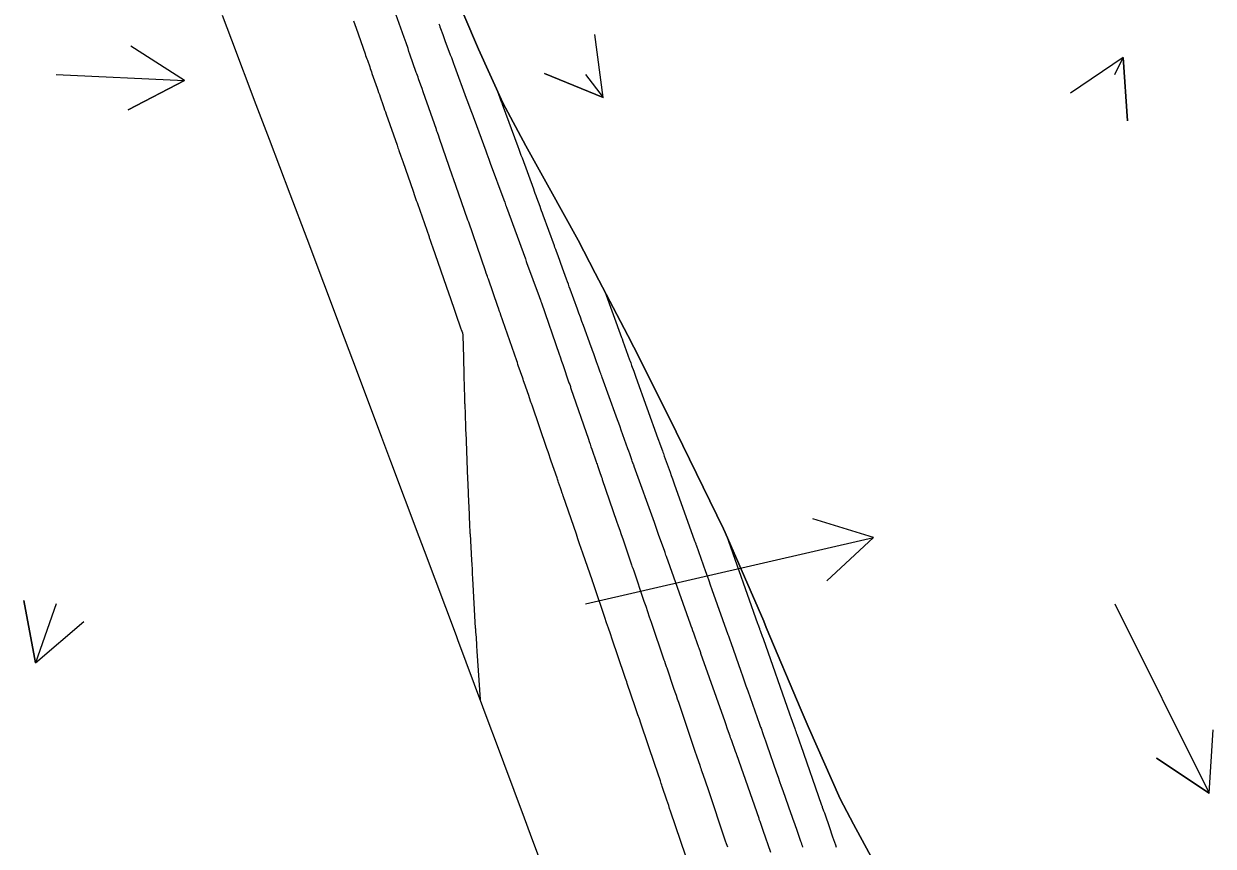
# Model space of a CAD drawing. Extents: x 954385 to 988206, y 1868364 to 1924553.
# Drawn here: x 987454.1 to 987566.4, y 1869996.1 to 1870073.7 of the extents above; entities that cross this region are included whole.
import ezdxf

# ---------------------------------------------------------------- set-up
doc = ezdxf.new("R2010")
doc.units = 0
for name, color, linetype in [('15', 7, 'Continuous'), ('24', 7, 'Continuous'), ('26', 7, 'Continuous')]:
    doc.layers.add(name, color=color, linetype=linetype)

msp = doc.modelspace()

# ---------------------------------------------------------------- linework, layer by layer
at = {"layer": '15'}
for points in [[(987516.6, 1869995.11), (987515.16, 1869999.36), (987515.07, 1869999.62), (987514.99, 1869999.88), (987514.9, 1870000.14), (987514.81, 1870000.4), (987514.37, 1870001.7), (987514.33, 1870001.83), (987514.28, 1870001.96), (987514.24, 1870002.09), (987514.19, 1870002.22), (987513.95, 1870002.95), (987513.88, 1870003.15), (987513.71, 1870003.66), (987512.34, 1870007.68), (987512.21, 1870008.07), (987512.08, 1870008.45), (987511.95, 1870008.83), (987511.82, 1870009.22), (987511.07, 1870011.43), (987511.02, 1870011.56), (987510.91, 1870011.89), (987510.85, 1870012.08), (987510.81, 1870012.17), (987509.64, 1870015.61), (987509.47, 1870016.12), (987509.3, 1870016.63), (987509.12, 1870017.14), (987508.95, 1870017.65), (987507.93, 1870020.65), (987507.9, 1870020.72), (987507.83, 1870020.92), (987507.78, 1870021.07), (987507.77, 1870021.11), (987506.87, 1870023.74), (987506.72, 1870024.18), (987506.56, 1870024.62), (987506.41, 1870025.07), (987506.26, 1870025.51), (987505.01, 1870029.15), (987504.99, 1870029.21), (987504.97, 1870029.27), (987504.95, 1870029.33), (987504.93, 1870029.4), (987504.82, 1870029.71), (987504.76, 1870029.9), (987504.58, 1870030.41), (987504.54, 1870030.51), (987504.51, 1870030.62), (987504.47, 1870030.72), (987504.44, 1870030.83), (987503.89, 1870032.41), (987503.79, 1870032.71), (987503.69, 1870033.01), (987503.58, 1870033.31), (987503.48, 1870033.61), (987502.07, 1870037.7), (987502.05, 1870037.78), (987502.02, 1870037.85), (987501.99, 1870037.93), (987501.97, 1870038), (987501.84, 1870038.38), (987501.76, 1870038.61), (987501.34, 1870039.83), (987501.28, 1870040), (987501.22, 1870040.17), (987501.16, 1870040.34), (987501.1, 1870040.51), (987500.86, 1870041.2), (987500.8, 1870041.37), (987500.74, 1870041.54), (987500.69, 1870041.72), (987500.63, 1870041.89), (987499.1, 1870046.31), (987499.08, 1870046.37), (987499.06, 1870046.43), (987499.03, 1870046.49), (987499.01, 1870046.55), (987498.91, 1870046.85), (987498.85, 1870047.03), (987497.96, 1870049.59), (987497.91, 1870049.72), (987497.87, 1870049.85), (987497.75, 1870050.18), (987497.68, 1870050.38), (987496.09, 1870054.98), (987496.07, 1870055.04), (987496.02, 1870055.17), (987495.41, 1870056.91), (987495.16, 1870057.64), (987494.66, 1870059.07), (987494.57, 1870059.32), (987493.33, 1870062.89), (987493.26, 1870063.1), (987493.13, 1870063.45), (987493.11, 1870063.52), (987493.09, 1870063.59), (987493.06, 1870063.66), (987493.04, 1870063.73), (987491.79, 1870067.29), (987491.68, 1870067.6), (987491.57, 1870067.91), (987491.36, 1870068.52), (987491.31, 1870068.67), (987491.25, 1870068.83), (987491.2, 1870068.98), (987491.14, 1870069.13), (987490.54, 1870070.85), (987490.45, 1870071.11), (987490.36, 1870071.38), (987490.17, 1870071.91), (987490.08, 1870072.17), (987489.98, 1870072.43), (987489.06, 1870075.07)], [(987485.21, 1870074), (987485.33, 1870073.65), (987485.45, 1870073.3), (987486.3, 1870070.89), (987486.35, 1870070.73), (987486.41, 1870070.58), (987486.46, 1870070.42), (987486.52, 1870070.27), (987486.74, 1870069.64), (987486.79, 1870069.49), (987486.84, 1870069.33), (987486.9, 1870069.18), (987486.95, 1870069.02), (987487.44, 1870067.65), (987487.51, 1870067.44), (987487.58, 1870067.24), (987487.65, 1870067.04), (987487.72, 1870066.83), (987488.01, 1870066.01), (987488.08, 1870065.81), (987488.15, 1870065.6), (987488.23, 1870065.4), (987488.3, 1870065.19), (987489.32, 1870062.27), (987489.36, 1870062.14), (987489.41, 1870062.01), (987489.45, 1870061.88), (987489.5, 1870061.75), (987489.68, 1870061.23), (987489.77, 1870060.97), (987489.86, 1870060.71), (987490.84, 1870057.9), (987490.98, 1870057.51), (987491.14, 1870057.03), (987491.21, 1870056.84), (987491.24, 1870056.75), (987492.34, 1870053.61), (987492.37, 1870053.53), (987492.39, 1870053.45), (987492.42, 1870053.37), (987492.45, 1870053.29), (987492.58, 1870052.9), (987492.67, 1870052.66), (987494.21, 1870048.21), (987494.24, 1870048.13), (987494.3, 1870047.97), (987495.36, 1870044.9), (987495.38, 1870044.84), (987495.49, 1870044.52), (987495.51, 1870044.46), (987495.52, 1870044.4), (987495.53, 1870044.34), (987495.54, 1870044.29), (987495.59, 1870042.2), (987495.6, 1870041.87), (987495.61, 1870041.53), (987495.62, 1870041.2), (987495.63, 1870040.86), (987495.67, 1870039.03), (987495.68, 1870038.84), (987495.68, 1870038.66), (987495.7, 1870038.16), (987495.7, 1870038.11), (987495.7, 1870038.05), (987495.7, 1870037.94), (987495.7, 1870037.91), (987495.7, 1870037.89), (987495.7, 1870037.86), (987495.71, 1870037.83), (987495.79, 1870035.7), (987495.79, 1870035.62), (987495.79, 1870035.54), (987495.8, 1870035.37), (987495.8, 1870035.33), (987495.8, 1870035.29), (987495.8, 1870035.25), (987495.81, 1870035.2), (987495.99, 1870030.68), (987496, 1870030.33), (987496.02, 1870029.98), (987496.03, 1870029.63), (987496.04, 1870029.28), (987496.12, 1870027.4), (987496.12, 1870027.3), (987496.12, 1870027.2), (987496.13, 1870027.1), (987496.13, 1870027), (987496.16, 1870026.58), (987496.16, 1870026.49), (987496.17, 1870026.41), (987496.17, 1870026.32), (987496.18, 1870026.23), (987496.2, 1870025.88), (987496.2, 1870025.79), (987496.21, 1870025.71), (987496.21, 1870025.62), (987496.22, 1870025.53), (987496.36, 1870023.08), (987496.38, 1870022.64), (987496.41, 1870022.21), (987496.43, 1870021.77), (987496.45, 1870021.33), (987496.71, 1870016.64), (987496.71, 1870016.62), (987496.72, 1870016.6), (987496.72, 1870016.52), (987496.74, 1870016.29), (987496.74, 1870016.21), (987496.75, 1870016.13), (987496.82, 1870015.17), (987496.83, 1870014.99), (987496.84, 1870014.82), (987496.85, 1870014.64), (987496.86, 1870014.47), (987497.18, 1870009.91)], [(987535.52, 1869992.44), (987532.45, 1869998.14), (987531.16, 1870000.54), (987528.15, 1870007.36), (987527.5, 1870008.9), (987524.2, 1870016.72), (987523.95, 1870017.31), (987520.31, 1870025.67), (987520.14, 1870026.03), (987516.32, 1870033.89), (987515.67, 1870035.17), (987512.25, 1870042.07), (987511.11, 1870044.27), (987508.04, 1870050.18), (987506.42, 1870053.29), (987503.7, 1870058.24), (987501.48, 1870062.21), (987499.32, 1870066.27), (987497.01, 1870071.32), (987495.63, 1870074.58)], [(987493.27, 1870073.72), (987493.32, 1870073.58), (987493.37, 1870073.44), (987493.42, 1870073.29), (987493.64, 1870072.72), (987493.74, 1870072.44), (987493.85, 1870072.15), (987494.35, 1870070.8), (987494.45, 1870070.53), (987494.55, 1870070.26), (987494.65, 1870069.98), (987494.76, 1870069.71), (987495.86, 1870066.71), (987495.99, 1870066.38), (987496.11, 1870066.04), (987496.36, 1870065.38), (987496.42, 1870065.21), (987496.48, 1870065.05), (987496.54, 1870064.88), (987496.6, 1870064.71), (987497.7, 1870061.73), (987497.81, 1870061.43), (987497.99, 1870060.95), (987498.02, 1870060.85), (987498.06, 1870060.75), (987498.1, 1870060.66), (987498.13, 1870060.56), (987499.4, 1870057.09), (987499.49, 1870056.86), (987499.58, 1870056.63), (987499.6, 1870056.57), (987499.62, 1870056.51), (987499.64, 1870056.45), (987499.66, 1870056.39), (987501.45, 1870051.51), (987501.53, 1870051.27), (987501.56, 1870051.19), (987502.74, 1870047.98), (987502.74, 1870047.97), (987502.87, 1870047.61), (987502.89, 1870047.55), (987502.91, 1870047.49), (987502.94, 1870047.43), (987502.96, 1870047.36), (987504.64, 1870042.51), (987504.72, 1870042.26), (987504.86, 1870041.86), (987504.92, 1870041.7), (987504.97, 1870041.54), (987505.56, 1870039.82), (987505.63, 1870039.64), (987505.69, 1870039.47), (987505.72, 1870039.38), (987505.75, 1870039.29), (987507.4, 1870034.49), (987507.48, 1870034.26), (987507.56, 1870034.02), (987507.64, 1870033.78), (987507.72, 1870033.55), (987508.13, 1870032.36), (987508.17, 1870032.24), (987508.21, 1870032.13), (987508.25, 1870032.01), (987508.29, 1870031.9), (987508.51, 1870031.26), (987508.57, 1870031.1), (987508.64, 1870030.89), (987508.66, 1870030.83), (987508.68, 1870030.78), (987508.69, 1870030.73), (987508.71, 1870030.67), (987510.06, 1870026.74), (987510.21, 1870026.32), (987510.35, 1870025.9), (987510.49, 1870025.48), (987510.64, 1870025.07), (987511.48, 1870022.61), (987511.51, 1870022.51), (987511.58, 1870022.31), (987511.62, 1870022.2), (987511.64, 1870022.14), (987512.64, 1870019.2), (987512.81, 1870018.71), (987512.98, 1870018.21), (987513.15, 1870017.71), (987513.32, 1870017.22), (987514.53, 1870013.64), (987514.57, 1870013.53), (987514.65, 1870013.3), (987514.74, 1870013.03), (987514.79, 1870012.89), (987515.44, 1870010.98), (987515.55, 1870010.64), (987515.67, 1870010.31), (987515.78, 1870009.97), (987515.89, 1870009.64), (987517.46, 1870005.04), (987517.61, 1870004.6), (987517.64, 1870004.5), (987517.91, 1870003.71), (987517.96, 1870003.56), (987518.01, 1870003.41), (987518.06, 1870003.26), (987518.11, 1870003.12), (987518.38, 1870002.31), (987518.51, 1870001.94), (987518.63, 1870001.58), (987520.36, 1869996.47), (987520.38, 1869996.39), (987520.41, 1869996.31), (987520.52, 1869995.99)], [(987524.62, 1869995.47), (987523.91, 1869997.53), (987523.87, 1869997.62), (987523.84, 1869997.72), (987523.81, 1869997.82), (987523.77, 1869997.91), (987523.61, 1869998.39), (987523.54, 1869998.58), (987523.51, 1869998.68), (987521.4, 1870004.67), (987521.39, 1870004.73), (987521.37, 1870004.78), (987521.29, 1870005), (987520.94, 1870006), (987520.89, 1870006.15), (987520.83, 1870006.3), (987520.78, 1870006.45), (987520.73, 1870006.6), (987520.51, 1870007.21), (987520.41, 1870007.51), (987520.3, 1870007.81), (987518.03, 1870014.25), (987518.01, 1870014.3), (987517.97, 1870014.41), (987517.85, 1870014.75), (987517.83, 1870014.81), (987517.81, 1870014.87), (987517.78, 1870014.93), (987517.76, 1870014.99), (987517.35, 1870016.17), (987517.27, 1870016.39), (987517.19, 1870016.6), (987517.11, 1870016.82), (987517.04, 1870017.03), (987514.77, 1870023.42), (987514.75, 1870023.47), (987514.72, 1870023.55), (987514.64, 1870023.78), (987514.6, 1870023.89), (987514.03, 1870025.49), (987513.93, 1870025.77), (987513.83, 1870026.05), (987513.73, 1870026.33), (987513.63, 1870026.61), (987511.73, 1870031.9), (987511.72, 1870031.96), (987511.7, 1870032.01), (987511.68, 1870032.06), (987511.66, 1870032.11), (987511.54, 1870032.43), (987511.51, 1870032.54), (987511.3, 1870033.12), (987511.21, 1870033.35), (987511.13, 1870033.58), (987510.5, 1870035.34), (987510.38, 1870035.67), (987510.26, 1870036), (987510.14, 1870036.33), (987510.02, 1870036.66), (987508.7, 1870040.33), (987508.66, 1870040.45), (987508.61, 1870040.57), (987508.57, 1870040.69), (987508.52, 1870040.81), (987508.35, 1870041.3), (987508.26, 1870041.54), (987508.17, 1870041.78), (987507.9, 1870042.55), (987507.83, 1870042.72), (987507.77, 1870042.88), (987507.71, 1870043.05), (987507.65, 1870043.22), (987506.93, 1870045.22), (987506.78, 1870045.61), (987506.64, 1870046), (987506.5, 1870046.39), (987506.36, 1870046.78), (987505.68, 1870048.66), (987505.59, 1870048.89), (987505.51, 1870049.13), (987505.42, 1870049.36), (987505.34, 1870049.59), (987504.95, 1870050.64), (987504.89, 1870050.82), (987504.82, 1870051), (987504.76, 1870051.17), (987504.7, 1870051.35), (987504.44, 1870052.06), (987504.37, 1870052.23), (987504.31, 1870052.41), (987504.24, 1870052.58), (987504.18, 1870052.76), (987503.13, 1870055.64), (987503.05, 1870055.84), (987502.98, 1870056.05), (987502.9, 1870056.25), (987502.83, 1870056.45), (987502.53, 1870057.27), (987502.46, 1870057.48), (987502.38, 1870057.68), (987502.31, 1870057.88), (987502.23, 1870058.09), (987501.16, 1870061.02), (987501.05, 1870061.29), (987500.89, 1870061.75), (987500.85, 1870061.84), (987500.82, 1870061.93), (987500.79, 1870062.02), (987500.75, 1870062.11), (987499.28, 1870066.11), (987499.24, 1870066.23), (987499.23, 1870066.26), (987498.81, 1870067.39)], [(987508.95, 1870048.43), (987510.53, 1870044.09), (987510.57, 1870043.97), (987510.65, 1870043.74), (987511.29, 1870041.99), (987511.34, 1870041.85), (987511.39, 1870041.71), (987511.43, 1870041.58), (987511.48, 1870041.44), (987511.68, 1870040.9), (987511.78, 1870040.62), (987511.88, 1870040.35), (987513.96, 1870034.57), (987514.02, 1870034.4), (987514.12, 1870034.14), (987514.15, 1870034.05), (987514.39, 1870033.39), (987514.43, 1870033.26), (987514.48, 1870033.14), (987514.52, 1870033.01), (987514.56, 1870032.89), (987515.11, 1870031.36), (987515.22, 1870031.06), (987515.33, 1870030.76), (987515.43, 1870030.47), (987515.54, 1870030.17), (987517.4, 1870024.97), (987517.43, 1870024.9), (987517.48, 1870024.76), (987517.53, 1870024.62), (987517.55, 1870024.56), (987517.57, 1870024.5), (987518.45, 1870022), (987518.61, 1870021.58), (987518.76, 1870021.15), (987518.91, 1870020.73), (987519.06, 1870020.3), (987520.57, 1870016.04), (987520.6, 1870015.98), (987520.62, 1870015.91), (987520.71, 1870015.64), (987520.78, 1870015.46), (987520.81, 1870015.38), (987520.84, 1870015.29), (987521.79, 1870012.59), (987521.95, 1870012.13), (987522.12, 1870011.66), (987522.28, 1870011.2), (987522.45, 1870010.74), (987523.56, 1870007.59), (987523.59, 1870007.49), (987523.63, 1870007.39), (987523.66, 1870007.29), (987523.7, 1870007.19), (987523.87, 1870006.7), (987523.94, 1870006.5), (987524.11, 1870006.01), (987524.15, 1870005.91), (987524.18, 1870005.82), (987524.22, 1870005.72), (987524.25, 1870005.62), (987525.17, 1870002.99), (987525.32, 1870002.57), (987525.46, 1870002.15), (987525.61, 1870001.73), (987525.76, 1870001.31), (987526.52, 1869999.15), (987526.58, 1869998.98), (987526.64, 1869998.8), (987526.7, 1869998.62), (987526.76, 1869998.44), (987527.04, 1869997.65), (987527.14, 1869997.37), (987527.23, 1869997.09), (987527.43, 1869996.53), (987527.48, 1869996.39), (987527.53, 1869996.25), (987527.58, 1869996.11), (987527.63, 1869995.97)], [(987520.43, 1870025.39), (987523.38, 1870017.09), (987523.4, 1870017.02), (987523.55, 1870016.62), (987523.57, 1870016.55), (987523.6, 1870016.48), (987523.62, 1870016.41), (987523.65, 1870016.34), (987523.8, 1870015.9), (987523.89, 1870015.66), (987526.4, 1870008.54), (987526.43, 1870008.45), (987526.52, 1870008.21), (987526.88, 1870007.18), (987526.93, 1870007.04), (987526.98, 1870006.91), (987527.02, 1870006.77), (987527.07, 1870006.63), (987527.26, 1870006.09), (987527.36, 1870005.82), (987527.45, 1870005.55), (987529.39, 1870000.01), (987529.42, 1869999.94), (987529.44, 1869999.88), (987529.46, 1869999.81), (987529.49, 1869999.74), (987529.61, 1869999.4), (987529.68, 1869999.2), (987530.19, 1869997.71), (987530.26, 1869997.52), (987530.33, 1869997.32), (987530.4, 1869997.13), (987530.46, 1869996.94), (987530.73, 1869996.17), (987530.8, 1869995.97)]]:
    msp.add_lwpolyline(points, dxfattribs=at)
at = {"layer": '24'}
for points in [[(987504.5, 1869990.27), (987501.94, 1869997.15), (987501.36, 1869998.69), (987498.44, 1870006.53), (987498.22, 1870007.12), (987495.07, 1870015.54), (987494.93, 1870015.91), (987491.92, 1870023.96), (987491.42, 1870025.28), (987488.75, 1870032.38), (987487.9, 1870034.66), (987485.58, 1870040.8), (987484.36, 1870044.03), (987482.4, 1870049.22), (987480.82, 1870053.41), (987479.22, 1870057.64), (987477.27, 1870062.78), (987476.02, 1870066.06), (987473.71, 1870072.16), (987472.82, 1870074.49)], [(987495.63, 1870074.58), (987497.01, 1870071.32), (987499.32, 1870066.27), (987501.48, 1870062.21), (987503.7, 1870058.24), (987506.42, 1870053.29), (987508.04, 1870050.18), (987511.11, 1870044.27), (987512.25, 1870042.07), (987515.67, 1870035.17), (987516.32, 1870033.89), (987520.14, 1870026.03), (987520.31, 1870025.67), (987523.95, 1870017.31), (987524.2, 1870016.72), (987527.5, 1870008.9), (987528.15, 1870007.36), (987531.16, 1870000.54), (987532.45, 1869998.14), (987535.52, 1869992.44)]]:
    msp.add_lwpolyline(points, dxfattribs=at)
at = {"layer": '26'}
for points in [[(987507.13, 1870068.93), (987508.8, 1870066.76), (987503.25, 1870069.04), (987508.8, 1870066.76), (987508.01, 1870072.7)], [(987457.13, 1870068.93), (987469.24, 1870068.37), (987463.91, 1870065.61), (987469.24, 1870068.37), (987464.18, 1870071.61)], [(987557.13, 1870068.93), (987557.91, 1870070.53), (987558.33, 1870064.55), (987557.91, 1870070.53), (987552.94, 1870067.18)], [(987507.13, 1870018.93), (987534.32, 1870025.21), (987529.93, 1870021.11), (987534.32, 1870025.21), (987528.58, 1870026.96)], [(987457.13, 1870018.93), (987455.18, 1870013.36), (987454.07, 1870019.26), (987455.18, 1870013.36), (987459.73, 1870017.27)], [(987557.13, 1870018.93), (987566.04, 1870001.05), (987561.04, 1870004.36), (987566.04, 1870001.05), (987566.41, 1870007.04)]]:
    msp.add_lwpolyline(points, dxfattribs=at)

doc.saveas('drawing.dxf')
